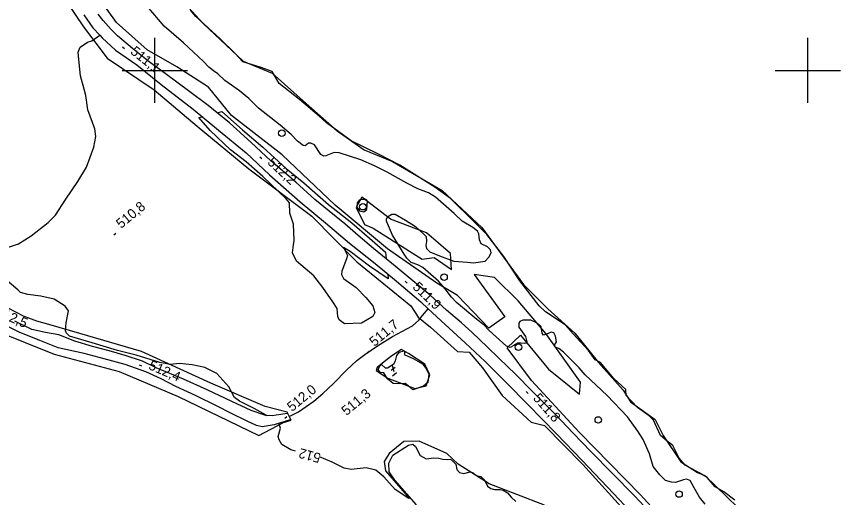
# Model space of a CAD drawing. Extents: x 347059 to 352153, y 6073752 to 6078601.
# Drawn here: x 349136.4 to 349515, y 6076603.8 to 6076824.7 of the extents above; entities that cross this region are included whole.
import ezdxf

# ---------------------------------------------------------------- set-up
doc = ezdxf.new("R2010")
doc.units = 0
for name, color, linetype in [('Level 1', 7, 'Continuous'), ('Level 19', 7, 'Continuous'), ('Level 2', 7, 'Continuous'), ('Level 21', 7, 'Continuous'), ('Level 22', 7, 'Continuous'), ('Level 3', 7, 'Continuous'), ('Level 36', 7, 'Continuous'), ('Level 4', 7, 'Continuous'), ('Level 44', 7, 'Continuous'), ('Level 61', 7, 'Continuous')]:
    doc.layers.add(name, color=color, linetype=linetype)

msp = doc.modelspace()

# ---------------------------------------------------------------- linework, layer by layer
at = {"layer": 'Level 1'}
for points in [[(349224.68, 6076801.46), (349222.32, 6076804.07), (349213.18, 6076812.6), (349204.27, 6076820.36), (349196.35, 6076829.46)], [(349346.38, 6076711.51), (349351.65, 6076712.39), (349353.44, 6076714.16), (349354.5, 6076716.13), (349354.11, 6076717.56), (349352.75, 6076718.99), (349349.9, 6076720.26), (349349.11, 6076722.16), (349348.75, 6076724.83), (349348.12, 6076726.06), (349346.06, 6076727.85), (349341.19, 6076730.67), (349337.44, 6076734.29), (349328.92, 6076741.75), (349325.69, 6076743.78), (349320.81, 6076745.5), (349315.71, 6076748.13), (349306.76, 6076753.2), (349300.8, 6076756.18), (349294.53, 6076758.9), (349284.68, 6076762.13), (349282.4, 6076762.24), (349278.5, 6076760.73), (349277.52, 6076760.59), (349276.25, 6076761.28), (349273.25, 6076765.78), (349271.69, 6076766.5), (349270.58, 6076766.51), (349269.07, 6076765.39), (349268.05, 6076765.47), (349265.56, 6076767.44), (349262.65, 6076770.54), (349257.49, 6076774.85), (349247.61, 6076782.63), (349243.13, 6076787.11), (349238.79, 6076790.62), (349235.17, 6076793.12), (349232.11, 6076795.28), (349228.83, 6076798.33), (349226.82, 6076799.74), (349224.68, 6076801.46)], [(349383.87, 6076672.82), (349383.59, 6076673.8), (349384.53, 6076675.27), (349384.02, 6076677.81), (349383.34, 6076679.41), (349382.03, 6076679.67), (349380.72, 6076679.11), (349378.58, 6076678.41), (349377.91, 6076679.2), (349377.5, 6076682.1), (349375.37, 6076683.97), (349372.66, 6076685.22), (349369.1, 6076685.22), (349367.65, 6076684.68), (349367.13, 6076683.84), (349367.26, 6076682.07), (349370.22, 6076677.78), (349370.22, 6076677.78), (349370.82, 6076675.34), (349370.71, 6076674.66), (349370, 6076674.52), (349368.17, 6076674.72), (349366.68, 6076674.69), (349364.96, 6076673.66), (349363.24, 6076672.63), (349361.51, 6076673.21), (349353.63, 6076680.41), (349351.05, 6076683.12), (349347.86, 6076685.59), (349338.55, 6076693.34), (349336.24, 6076695.74), (349333.4, 6076699.57), (349330.31, 6076703.21), (349325.57, 6076707.35), (349323.01, 6076709.39), (349320.83, 6076710.68), (349317.74, 6076711.74), (349315.77, 6076713.74), (349314.46, 6076715.61), (349309.09, 6076724.35), (349306.4, 6076730.75), (349306.41, 6076731.7), (349306.87, 6076732.76), (349308.82, 6076733.85), (349310.3, 6076733.88), (349315.09, 6076731.13), (349319.64, 6076728.19), (349323.69, 6076724.55), (349324.64, 6076723.59), (349324.74, 6076721.37), (349324.42, 6076719.49), (349324.83, 6076718.21), (349326.32, 6076716.62), (349330.68, 6076714.86), (349337.28, 6076712.4), (349343.67, 6076711.8), (349346.38, 6076711.51)], [(349452.85, 6076600.63), (349450.19, 6076603.84), (349447.68, 6076608.22), (349445.9, 6076611.54), (349444.23, 6076612.19), (349442.81, 6076611.91), (349439.12, 6076610.65), (349437.37, 6076610.78), (349434.61, 6076611.6), (349434.61, 6076611.6), (349431.93, 6076614.11), (349428.87, 6076618.04), (349427.23, 6076623.84), (349424.33, 6076630.48), (349421.93, 6076634.29), (349417.17, 6076640.86), (349407.72, 6076650.69), (349397.72, 6076660.06), (349394.9, 6076663.38), (349387.68, 6076670.6), (349385.6, 6076672.24), (349383.87, 6076672.82)]]:
    msp.add_lwpolyline(points, dxfattribs=at)
at = {"layer": 'Level 19'}
for points in [[(349262.17, 6076639.48), (349254.72, 6076637.13), (349249.27, 6076636.23), (349246.65, 6076636.87), (349242.4, 6076638.84), (349234.78, 6076642.45), (349228.85, 6076645.62), (349218.68, 6076650.69), (349209.55, 6076654.76), (349202.79, 6076658.22), (349195.82, 6076661.49), (349186.25, 6076664.83), (349176.62, 6076667.44), (349167.53, 6076669.84), (349155.54, 6076672.5), (349147.15, 6076675.94), (349137.65, 6076679.64), (349128.48, 6076684.3)], [(349260.86, 6076642.4), (349255.61, 6076641.53), (349254, 6076641.22), (349250.89, 6076641.38), (349244.19, 6076643.69), (349235.31, 6076647.82), (349223.91, 6076653.28), (349213.11, 6076658.19), (349200.62, 6076663.26), (349194.33, 6076666.43), (349186.35, 6076668.94), (349179.02, 6076671.1), (349171.25, 6076673.18), (349163.1, 6076675.62), (349155.83, 6076678.43), (349149.76, 6076679.63), (349143.45, 6076680.92), (349135.59, 6076684.81)]]:
    msp.add_lwpolyline(points, dxfattribs=at)
at = {"layer": 'Level 2'}
for points in [[(349228.58, 6076780.46), (349230.77, 6076781.02), (349240.21, 6076772.7), (349249.5, 6076764.64), (349260.35, 6076754.89), (349268.37, 6076748.38), (349279.72, 6076738.39), (349290.44, 6076729.96), (349298.56, 6076722.87), (349305.97, 6076716.54), (349306.27, 6076713.39)], [(349284.04, 6076686.95), (349283.69, 6076690.61), (349281.65, 6076693.61), (349277.1, 6076700.17), (349272.98, 6076705.67), (349265.1, 6076712.29), (349263.14, 6076716.18), (349263.6, 6076719.85), (349263.99, 6076721.81), (349263.71, 6076729.26), (349262.02, 6076734.35), (349261.78, 6076739.14), (349260.24, 6076740.99), (349249.53, 6076751.3), (349241.93, 6076757.93), (349234.71, 6076763.48), (349225.33, 6076772.36), (349220.1, 6076778.3), (349221.71, 6076778.71)], [(349292.92, 6076739.2), (349292.69, 6076737.14), (349294.04, 6076735.51), (349296.02, 6076734.93), (349297.35, 6076736.11), (349297.67, 6076739.96), (349296.99, 6076740.59), (349295.38, 6076740.74), (349293.88, 6076740.3), (349292.92, 6076739.2)], [(349306.93, 6076706.43), (349307.14, 6076704.17), (349298.58, 6076710.07), (349289.69, 6076716.74), (349286.61, 6076718.56), (349288.47, 6076714.97), (349287.96, 6076713.34)], [(349287.96, 6076713.34), (349285.89, 6076707.74), (349285.7, 6076706.17), (349286.56, 6076704.42), (349292.47, 6076700.26), (349296.92, 6076695.62), (349300.14, 6076691.83), (349301.07, 6076688.73), (349300.09, 6076686.94), (349294.85, 6076683.91), (349287.05, 6076683.5), (349284.7, 6076685.34), (349284.04, 6076686.95)], [(349251.38, 6076641.35), (349251.06, 6076641.57), (349245.62, 6076644.7), (349238.9, 6076648.03), (349236.61, 6076649.7), (349233.89, 6076654.59), (349228.48, 6076660.66), (349222.93, 6076663.47), (349217.16, 6076664.76), (349211.27, 6076665.29), (349206.96, 6076664.82), (349202.24, 6076665.73), (349191.42, 6076669.14), (349182.79, 6076671.26), (349171.08, 6076674.83), (349160.79, 6076677.95), (349159.33, 6076679.27), (349158.9, 6076680.32), (349159.23, 6076683.96), (349160.27, 6076689.46), (349158.8, 6076691.59), (349153.64, 6076694.82), (349147.5, 6076696.19), (349141.55, 6076696.96), (349138.26, 6076697.87), (349136.91, 6076699.13), (349131.94, 6076703.41)], [(349256.53, 6076631.83), (349257.65, 6076635.6), (349256.87, 6076637.71), (349256.77, 6076637.77)], [(349264.51, 6076625.11), (349262.37, 6076625.61), (349258.26, 6076628.13), (349257.04, 6076630.32), (349256.53, 6076631.83)], [(349316.58, 6076603.27), (349310.39, 6076607.4), (349305.17, 6076613.24), (349301.47, 6076616.26), (349296.98, 6076617.35), (349290.09, 6076616.58), (349286.98, 6076617.26), (349281.47, 6076620.04), (349275.64, 6076622.45)]]:
    msp.add_lwpolyline(points, dxfattribs=at)
at = {"layer": 'Level 21'}
for points in [[(349167.25, 6076825.48), (349171.46, 6076819.5), (349174.63, 6076816.09), (349175.76, 6076814.86), (349181.8, 6076809.21), (349191.72, 6076802.48), (349202.78, 6076793.56), (349217.59, 6076782.1), (349229.16, 6076772.57), (349241.93, 6076762.04), (349252.67, 6076752.06)], [(349333.96, 6076689.86), (349326.4, 6076696.73), (349317.58, 6076704.13), (349310.41, 6076710.07), (349300.35, 6076718.14), (349293.44, 6076724.15), (349287.19, 6076729.52), (349280.01, 6076735.3), (349273.51, 6076740.61), (349264.75, 6076748.66), (349253.26, 6076758.46), (349244.19, 6076766.86), (349234.21, 6076775.84), (349224.38, 6076783.91), (349215.43, 6076790.63), (349205.3, 6076798.08), (349197.33, 6076803.98), (349189.66, 6076809.99), (349182.83, 6076815.87), (349179.88, 6076818.8), (349176.15, 6076822.94), (349173.89, 6076825.84)], [(349252.67, 6076752.06), (349266.67, 6076739.59), (349278.33, 6076729.95), (349289.41, 6076720.64), (349301.1, 6076711.23), (349310.98, 6076703.09), (349322.15, 6076693.59), (349325.59, 6076690.43), (349333.41, 6076683.27), (349342.56, 6076674.88), (349351.65, 6076666.28), (349361.49, 6076656.51), (349371.35, 6076646.53), (349384.53, 6076633.01), (349396.35, 6076620.75), (349410.69, 6076605.57), (349421.01, 6076594.77)], [(349429.57, 6076594.8), (349420.36, 6076604.46), (349410.11, 6076614.95), (349400.21, 6076624.91), (349392.14, 6076633.28), (349383.91, 6076642.04), (349373.22, 6076652.77), (349365.81, 6076660.28), (349358.06, 6076667.81), (349352.7, 6076673.02), (349345.8, 6076679.63), (349340.88, 6076683.94), (349333.96, 6076689.86)]]:
    msp.add_lwpolyline(points, dxfattribs=at)
at = {"layer": 'Level 22'}
for points in [[(349132.67, 6076718.71), (349137.3, 6076720.34), (349143.17, 6076723.9), (349150.9, 6076730.06), (349154.23, 6076733.44), (349159.02, 6076740.81), (349164.58, 6076748.89), (349168.52, 6076755.49), (349171.98, 6076764.65), (349172.76, 6076769.57), (349172.39, 6076773.16), (349169.12, 6076781.87), (349168.18, 6076788.41), (349167.51, 6076791.29), (349165.76, 6076797.53), (349165.07, 6076805.03), (349164.73, 6076808.41), (349165.55, 6076810.67), (349168.98, 6076812.94), (349170.95, 6076813.62), (349174.63, 6076816.09)], [(349261.68, 6076641), (349266.01, 6076643.06), (349273.01, 6076648.01), (349277.16, 6076651.56), (349282.01, 6076656.06), (349288.03, 6076662.2), (349292.75, 6076666.67), (349296.47, 6076669.48), (349302.28, 6076673.44), (349309.1, 6076677.72), (349318.26, 6076682.69), (349321.26, 6076685.2), (349322.96, 6076687.37), (349325.59, 6076690.43)]]:
    msp.add_lwpolyline(points, dxfattribs=at)
at = {"layer": 'Level 3'}
for p, q in [((349185.03, 6076810.75), (349185.97, 6076810)), ((349248.23, 6076760.28), (349249.11, 6076759.47)), ((349181.06, 6076724.39), (349181.98, 6076725.16)), ((349314.96, 6076703.13), (349315.82, 6076702.3)), ((349297.46, 6076670.17), (349298.38, 6076670.94)), ((349192.77, 6076664.66), (349193.87, 6076664.18)), ((349308.48, 6076662.2), (349310.29, 6076663.69)), ((349308.94, 6076664.33), (349309.77, 6076661.58)), ((349309.2, 6076659.68), (349311.05, 6076661.21)), ((349370.62, 6076652.5), (349371.42, 6076651.6)), ((349259.63, 6076640.26), (349260.55, 6076641.03))]:
    msp.add_line(p, q, dxfattribs=at)
at = {"layer": 'Level 36'}
for centre in [(349258.29, 6076771.1), (349295.55, 6076737.34), (349332.83, 6076705), (349367.07, 6076672.81), (349403.69, 6076639.38), (349440.8, 6076605.34)]:
    msp.add_circle(centre, 1.5, dxfattribs=at)
at = {"layer": 'Level 4'}
for points in [[(349416.32, 6076653.32), (349410.79, 6076658.36), (349404.65, 6076665.76), (349402.29, 6076666.96), (349399.15, 6076671.28), (349392.14, 6076679.01), (349388.41, 6076683.14), (349379.42, 6076689.07), (349376.55, 6076691.81), (349367.65, 6076703.24), (349360.23, 6076714.54), (349352.44, 6076724.64), (349346.62, 6076730.4), (349335.73, 6076741.19), (349328.63, 6076746.33), (349312.45, 6076756.45), (349302.34, 6076761.61), (349290.09, 6076767.54), (349278.87, 6076775.84), (349275.49, 6076779), (349266.4, 6076786.53), (349257.14, 6076793.92), (349253.82, 6076799.54), (349248.85, 6076801.38), (349240.44, 6076803.93), (349236.8, 6076807.78), (349230, 6076814.54), (349218.7, 6076824.73), (349216.28, 6076827.65)], [(349314.45, 6076669.41), (349318.94, 6076667.49), (349322.87, 6076665.19), (349324.48, 6076663.25), (349325.88, 6076660.39), (349325.33, 6076656.65), (349323.37, 6076654.87), (349318.55, 6076653.3), (349317.11, 6076654.41), (349314.99, 6076656.07), (349312.05, 6076655.92), (349309.47, 6076656.15), (349306.91, 6076658.34), (349305.17, 6076660.98), (349303.55, 6076661.12), (349302.61, 6076662.35), (349303.13, 6076663.97), (349304.11, 6076664.87), (349305.79, 6076663.29), (349306.85, 6076663.36), (349309.7, 6076665.14), (349310.52, 6076666.49), (349311.08, 6076669.05), (349312.35, 6076670.49), (349314.41, 6076671.16), (349314.76, 6076670.56), (349314.45, 6076669.41)], [(349466.38, 6076602.46), (349461.31, 6076606.38), (349457.42, 6076608.72), (349453.71, 6076613.01), (349450.12, 6076615.15), (349443.62, 6076618.63), (349440.87, 6076621.77), (349437.96, 6076627.63), (349435.42, 6076629.59), (349432.3, 6076632.27), (349429.01, 6076639.32), (349427.05, 6076641.31), (349421.74, 6076645.17), (349416.57, 6076650.67), (349416.32, 6076653.32)], [(349320.1, 6076600.37), (349310.24, 6076611.7), (349307.64, 6076615.55), (349307.44, 6076619.59), (349309.25, 6076623.19), (349316.49, 6076627.85), (349318.5, 6076628.32), (349319.71, 6076627.22), (349321.86, 6076623), (349324.68, 6076621.59), (349328.09, 6076622.01)], [(349328.09, 6076622.01), (349330.49, 6076621.83), (349332.21, 6076621.38), (349334.24, 6076621.19), (349335.74, 6076621.38), (349337.18, 6076620.1), (349338.23, 6076619.02), (349338.75, 6076616.68), (349339.97, 6076615.21), (349341.93, 6076614.74), (349344.84, 6076615.58), (349346.18, 6076615.04), (349347.64, 6076613.92), (349349.8, 6076613.39), (349351, 6076612.13), (349351.92, 6076611.02), (349352.76, 6076609.02), (349354.25, 6076607.85), (349356.02, 6076607.44), (349358.68, 6076607.4), (349360.01, 6076607.15), (349361.99, 6076605.94), (349363.64, 6076603.86), (349365.84, 6076601.85)]]:
    msp.add_lwpolyline(points, dxfattribs=at)
at = {"layer": 'Level 44'}
for points in [[(349444.82, 6076581.21), (349423.02, 6076604.95), (349394.88, 6076633.78), (349372.98, 6076657.44), (349361.83, 6076672.5), (349367.95, 6076678.32), (349380.78, 6076662.69), (349395.06, 6076651.27), (349395.48, 6076656.72), (349379.6, 6076679.11), (349366.87, 6076694.08), (349356.04, 6076704.77), (349346.74, 6076706.21), (349360.7, 6076686.69), (349353.41, 6076681.54), (349339.04, 6076696.49), (349329.54, 6076702.3), (349306.78, 6076718.02), (349282.72, 6076738.07), (349258.48, 6076761.11), (349235.12, 6076779.25), (349224.53, 6076792.2), (349210.02, 6076801.59), (349196.46, 6076809.49), (349182.39, 6076821.98), (349170.91, 6076837.88)], [(349206.86, 6076838.4), (349222.09, 6076821.48), (349240.55, 6076804.27), (349253.82, 6076798.74), (349269.47, 6076784.74), (349283.71, 6076772.25), (349296.09, 6076763.46), (349309.19, 6076758.11), (349331.89, 6076744.8), (349350.17, 6076727.8), (349369.36, 6076701.58), (349380.52, 6076690.46), (349392.97, 6076679.22), (349403.83, 6076665.77), (349415.08, 6076653.09), (349418.55, 6076647.64), (349429.9, 6076639.53), (349433.44, 6076632.2), (349441.65, 6076620.13), (349449.24, 6076615.3), (349452.64, 6076613.92), (349467.87, 6076599.2)], [(349159.47, 6076831.34), (349167.17, 6076819.94), (349177.99, 6076805.66), (349199.61, 6076791.08), (349219.31, 6076774.28), (349243.18, 6076754.7), (349272.01, 6076733.01), (349292.77, 6076712.06), (349317.61, 6076691.82), (349320.96, 6076686.58), (349326.54, 6076682.01), (349339.06, 6076670.87), (349344.39, 6076670.56), (349350.53, 6076663.33), (349359.56, 6076650.64), (349372.86, 6076638.39), (349379.04, 6076636.86), (349396.66, 6076618.85), (349418.63, 6076594.52)], [(349300.31, 6076727.43), (349322.72, 6076713.19), (349328.25, 6076714.08), (349336.27, 6076708.55), (349335.82, 6076715.93), (349324.75, 6076725.32), (349308.26, 6076731.7), (349295.05, 6076741.69), (349292.41, 6076736.95), (349296.32, 6076729.19), (349300.31, 6076727.43)], [(349126.93, 6076680.28), (349153.61, 6076669.61), (349183.6, 6076661.67), (349210.72, 6076650.2), (349247.77, 6076632.32), (349259.03, 6076638.29), (349262.53, 6076639.28), (349260.76, 6076643.02), (349250.68, 6076645.64), (349225.65, 6076656.28), (349193.88, 6076670.86), (349165.45, 6076679.15), (349151.22, 6076683.18), (349145.77, 6076684.71), (349139.64, 6076687.07), (349114.83, 6076699.98)], [(349301.69, 6076662.14), (349306.94, 6076658.57), (349319.37, 6076653.85), (349324.56, 6076655.01), (349326.26, 6076660.18), (349324.01, 6076665.06), (349316.42, 6076669.86), (349313.32, 6076671.79), (349308.4, 6076668.55), (349302.06, 6076663.5), (349301.69, 6076662.14)], [(349378.98, 6076600.24), (349353.5, 6076609.99), (349339.26, 6076619.01), (349334.07, 6076624), (349321.32, 6076629.61), (349314.42, 6076629.43), (349307.6, 6076623.92), (349305.38, 6076620.28), (349305.89, 6076616.05), (349316.92, 6076603.31)]]:
    msp.add_lwpolyline(points, dxfattribs=at)
at = {"layer": 'Level 61'}
for p, q in [((349200, 6076785), (349200, 6076815)), ((349500, 6076785), (349500, 6076815)), ((349185, 6076800), (349215, 6076800)), ((349485, 6076800), (349515, 6076800))]:
    msp.add_line(p, q, dxfattribs=at)

# ---------------------------------------------------------------- texts
at = {"layer": 'Level 2'}
msp.add_text('512', height=4.5, rotation=164.8446, dxfattribs=at).set_placement((349276.52, 6076623.86))
at = {"layer": 'Level 3'}
for s, rotation, p in [('511,1', 321.2588, (349188.38, 6076808.01)), ('512,2', 317.3, (349251.36, 6076757.32)), ('510,8', 39.62, (349184.42, 6076727.1)), ('511,9', 316.1427, (349318.04, 6076700.1)), ('512,5', 336.5998, (349126.44, 6076687.52)), ('511,7', 39.62, (349300.82, 6076672.88)), ('512,4', 336.4904, (349196.72, 6076662.89)), ('512,0', 39.62, (349262.99, 6076642.98)), ('  511,3', 39.57, (349285.4, 6076639.01)), ('511,8', 311.5307, (349373.44, 6076649.22))]:
    msp.add_text(s, height=4.5, rotation=rotation, dxfattribs=at).set_placement(p)

doc.saveas('drawing.dxf')
